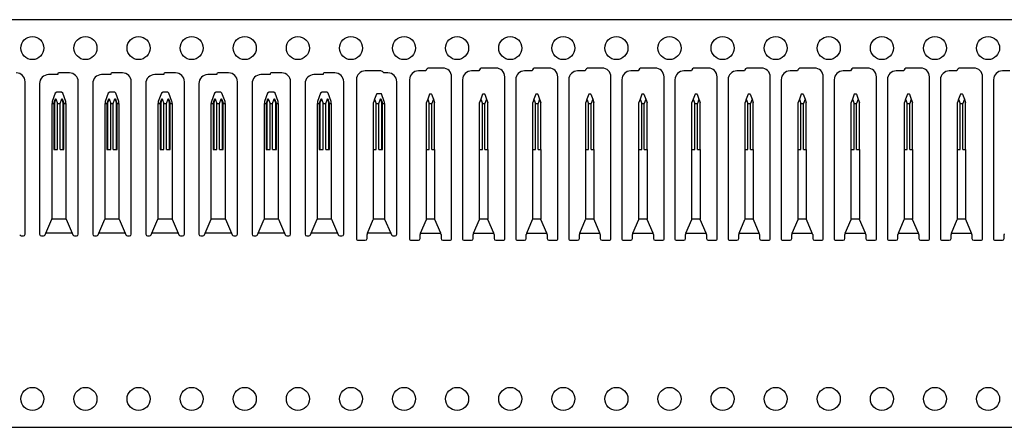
# Model space of a CAD drawing. Header units: inches. Extents: x 1880 to 2363, y -453 to -54.
# Tile 707 of 1056: x 1944.71 to 1947.5, y -67.94 to -66.79. Entities that reach past the tile are written whole.
import ezdxf

# ---------------------------------------------------------------- set-up
doc = ezdxf.new("R2010")
doc.units = ezdxf.units.IN
doc.header["$LTSCALE"] = 0.5
doc.header["$MEASUREMENT"] = 0
doc.linetypes.add('HIDDEN', pattern=[0.225, 0.15, -0.075])
doc.layers.add('APP-M-S', color=30, linetype='Continuous')
doc.layers.add('SID-M-D', color=42, linetype='Continuous')

# ---------------------------------------------------------------- blocks, each defined once
blk = doc.blocks.new('STRIP')
at = {"layer": 'APP-M-S', "linetype": 'Continuous', "lineweight": 25}
for p, q in [((1951.3505, -66.7911), (1936.8505, -66.7911)), ((1945.91, -66.9274), (1945.872, -66.9274)), ((1946.06, -66.9274), (1946.022, -66.9274)), ((1946.21, -66.9274), (1946.172, -66.9274)), ((1946.36, -66.9274), (1946.322, -66.9274)), ((1946.51, -66.9274), (1946.472, -66.9274)), ((1946.66, -66.9274), (1946.622, -66.9274)), ((1946.81, -66.9274), (1946.772, -66.9274)), ((1946.96, -66.9274), (1946.922, -66.9274)), ((1947.11, -66.9274), (1947.072, -66.9274)), ((1947.26, -66.9274), (1947.222, -66.9274)), ((1947.41, -66.9274), (1947.372, -66.9274)), ((1944.822, -66.9461), (1944.796, -66.9461)), ((1944.822, -66.9441), (1944.822, -66.9461)), ((1944.855, -66.9411), (1944.825, -66.9411)), ((1944.972, -66.9461), (1944.946, -66.9461)), ((1944.972, -66.9441), (1944.972, -66.9461)), ((1945.005, -66.9411), (1944.975, -66.9411)), ((1945.122, -66.9461), (1945.096, -66.9461)), ((1945.122, -66.9441), (1945.122, -66.9461)), ((1945.155, -66.9411), (1945.125, -66.9411)), ((1945.272, -66.9461), (1945.246, -66.9461)), ((1945.272, -66.9441), (1945.272, -66.9461)), ((1945.305, -66.9411), (1945.275, -66.9411)), ((1945.422, -66.9461), (1945.396, -66.9461)), ((1945.422, -66.9441), (1945.422, -66.9461)), ((1945.455, -66.9411), (1945.425, -66.9411)), ((1945.572, -66.9461), (1945.546, -66.9461)), ((1945.572, -66.9441), (1945.572, -66.9461)), ((1945.605, -66.9411), (1945.575, -66.9411)), ((1945.7345, -66.9354), (1945.691, -66.9354)), ((1945.755, -66.9411), (1945.7435, -66.9411)), ((1945.8622, -66.9354), (1945.841, -66.9354)), ((1945.935, -67.4103), (1945.935, -66.9524)), ((1946.0122, -66.9354), (1945.991, -66.9354)), ((1946.085, -67.4103), (1946.085, -66.9524)), ((1946.1622, -66.9354), (1946.141, -66.9354)), ((1946.235, -67.4103), (1946.235, -66.9524)), ((1946.3122, -66.9354), (1946.291, -66.9354)), ((1946.385, -67.4103), (1946.385, -66.9524)), ((1946.4622, -66.9354), (1946.441, -66.9354)), ((1946.535, -67.4103), (1946.535, -66.9524)), ((1946.6122, -66.9354), (1946.591, -66.9354)), ((1946.685, -67.4103), (1946.685, -66.9524)), ((1946.7622, -66.9354), (1946.741, -66.9354)), ((1946.835, -67.4103), (1946.835, -66.9524)), ((1946.9122, -66.9354), (1946.891, -66.9354)), ((1946.985, -67.4103), (1946.985, -66.9524)), ((1947.0622, -66.9354), (1947.041, -66.9354)), ((1947.135, -67.4103), (1947.135, -66.9524)), ((1947.2122, -66.9354), (1947.191, -66.9354)), ((1947.285, -67.4103), (1947.285, -66.9524)), ((1947.3622, -66.9354), (1947.341, -66.9354)), ((1947.435, -67.4103), (1947.435, -66.9524)), ((1947.5122, -66.9354), (1947.491, -66.9354)), ((1944.73, -67.3961), (1944.73, -66.9661)), ((1944.771, -66.9711), (1944.771, -67.3961)), ((1944.88, -67.3961), (1944.88, -66.9661)), ((1944.921, -66.9711), (1944.921, -67.3961)), ((1945.03, -67.3961), (1945.03, -66.9661)), ((1945.071, -66.9711), (1945.071, -67.3961)), ((1945.18, -67.3961), (1945.18, -66.9661)), ((1945.221, -66.9711), (1945.221, -67.3961)), ((1945.33, -67.3961), (1945.33, -66.9661)), ((1945.371, -66.9711), (1945.371, -67.3961)), ((1945.48, -67.3961), (1945.48, -66.9661)), ((1945.521, -66.9711), (1945.521, -67.3961)), ((1945.63, -67.3961), (1945.63, -66.9661)), ((1945.666, -66.9604), (1945.666, -67.4103)), ((1945.78, -67.3961), (1945.78, -66.9661)), ((1945.816, -66.9604), (1945.816, -67.4103)), ((1945.966, -66.9604), (1945.966, -67.4103)), ((1946.116, -66.9604), (1946.116, -67.4103)), ((1946.266, -66.9604), (1946.266, -67.4103)), ((1946.416, -66.9604), (1946.416, -67.4103)), ((1946.566, -66.9604), (1946.566, -67.4103)), ((1946.716, -66.9604), (1946.716, -67.4103)), ((1946.866, -66.9604), (1946.866, -67.4103)), ((1947.016, -66.9604), (1947.016, -67.4103)), ((1947.166, -66.9604), (1947.166, -67.4103)), ((1947.316, -66.9604), (1947.316, -67.4103)), ((1947.466, -66.9604), (1947.466, -67.4103)), ((1944.8149, -66.9984), (1944.8063, -67.022)), ((1944.8196, -66.9951), (1944.8149, -66.9984)), ((1944.8323, -66.9951), (1944.8196, -66.9951)), ((1944.8331, -66.9954), (1944.8323, -66.9951)), ((1944.8361, -66.9984), (1944.8331, -66.9954)), ((1944.8447, -67.022), (1944.8361, -66.9984)), ((1944.9649, -66.9984), (1944.9563, -67.022)), ((1944.9696, -66.9951), (1944.9649, -66.9984)), ((1944.9823, -66.9951), (1944.9696, -66.9951)), ((1944.9831, -66.9954), (1944.9823, -66.9951)), ((1944.9861, -66.9984), (1944.9831, -66.9954)), ((1944.9947, -67.022), (1944.9861, -66.9984)), ((1945.1149, -66.9984), (1945.1063, -67.022)), ((1945.1196, -66.9951), (1945.1149, -66.9984)), ((1945.1323, -66.9951), (1945.1196, -66.9951)), ((1945.1331, -66.9954), (1945.1323, -66.9951)), ((1945.1361, -66.9984), (1945.1331, -66.9954)), ((1945.1447, -67.022), (1945.1361, -66.9984)), ((1945.2649, -66.9984), (1945.2563, -67.022)), ((1945.2696, -66.9951), (1945.2649, -66.9984)), ((1945.2823, -66.9951), (1945.2696, -66.9951)), ((1945.2831, -66.9954), (1945.2823, -66.9951)), ((1945.2861, -66.9984), (1945.2831, -66.9954)), ((1945.2947, -67.022), (1945.2861, -66.9984)), ((1945.4149, -66.9984), (1945.4063, -67.022)), ((1945.4196, -66.9951), (1945.4149, -66.9984)), ((1945.4323, -66.9951), (1945.4196, -66.9951)), ((1945.4331, -66.9954), (1945.4323, -66.9951)), ((1945.4361, -66.9984), (1945.4331, -66.9954)), ((1945.4447, -67.022), (1945.4361, -66.9984)), ((1945.5649, -66.9984), (1945.5563, -67.022)), ((1945.5696, -66.9951), (1945.5649, -66.9984)), ((1945.5823, -66.9951), (1945.5696, -66.9951)), ((1945.5831, -66.9954), (1945.5823, -66.9951)), ((1945.5861, -66.9984), (1945.5831, -66.9954)), ((1945.5947, -67.022), (1945.5861, -66.9984)), ((1945.7226, -67.0007), (1945.7174, -67.0148)), ((1945.7226, -67.0007), (1945.7236, -66.9999)), ((1945.7367, -66.9999), (1945.7236, -66.9999)), ((1945.7447, -67.022), (1945.7367, -66.9999)), ((1945.8726, -67.0007), (1945.8674, -67.0148)), ((1945.8726, -67.0007), (1945.8736, -66.9999)), ((1945.8736, -66.9999), (1945.8774, -66.9999)), ((1945.8774, -66.9999), (1945.8784, -67.0007)), ((1945.8784, -67.0007), (1945.8836, -67.0148)), ((1946.0226, -67.0007), (1946.0174, -67.0148)), ((1946.0226, -67.0007), (1946.0236, -66.9999)), ((1946.0236, -66.9999), (1946.0274, -66.9999)), ((1946.0274, -66.9999), (1946.0284, -67.0007)), ((1946.0284, -67.0007), (1946.0336, -67.0148)), ((1946.1726, -67.0007), (1946.1674, -67.0148)), ((1946.1726, -67.0007), (1946.1736, -66.9999)), ((1946.1736, -66.9999), (1946.1774, -66.9999)), ((1946.1774, -66.9999), (1946.1784, -67.0007)), ((1946.1784, -67.0007), (1946.1836, -67.0148)), ((1946.3226, -67.0007), (1946.3174, -67.0148)), ((1946.3226, -67.0007), (1946.3236, -66.9999)), ((1946.3236, -66.9999), (1946.3274, -66.9999)), ((1946.3274, -66.9999), (1946.3284, -67.0007)), ((1946.3284, -67.0007), (1946.3336, -67.0148)), ((1946.4726, -67.0007), (1946.4674, -67.0148)), ((1946.4726, -67.0007), (1946.4736, -66.9999)), ((1946.4736, -66.9999), (1946.4774, -66.9999)), ((1946.4774, -66.9999), (1946.4784, -67.0007)), ((1946.4784, -67.0007), (1946.4836, -67.0148)), ((1946.6226, -67.0007), (1946.6174, -67.0148)), ((1946.6226, -67.0007), (1946.6236, -66.9999)), ((1946.6236, -66.9999), (1946.6274, -66.9999)), ((1946.6274, -66.9999), (1946.6284, -67.0007)), ((1946.6284, -67.0007), (1946.6336, -67.0148)), ((1946.7726, -67.0007), (1946.7674, -67.0148)), ((1946.7726, -67.0007), (1946.7736, -66.9999)), ((1946.7736, -66.9999), (1946.7774, -66.9999)), ((1946.7774, -66.9999), (1946.7784, -67.0007)), ((1946.7784, -67.0007), (1946.7836, -67.0148)), ((1946.9226, -67.0007), (1946.9174, -67.0148)), ((1946.9226, -67.0007), (1946.9236, -66.9999)), ((1946.9236, -66.9999), (1946.9274, -66.9999)), ((1946.9274, -66.9999), (1946.9284, -67.0007)), ((1946.9284, -67.0007), (1946.9336, -67.0148)), ((1947.0726, -67.0007), (1947.0674, -67.0148)), ((1947.0726, -67.0007), (1947.0736, -66.9999)), ((1947.0736, -66.9999), (1947.0774, -66.9999)), ((1947.0774, -66.9999), (1947.0784, -67.0007)), ((1947.0784, -67.0007), (1947.0836, -67.0148)), ((1947.2226, -67.0007), (1947.2174, -67.0148)), ((1947.2226, -67.0007), (1947.2236, -66.9999)), ((1947.2236, -66.9999), (1947.2274, -66.9999)), ((1947.2274, -66.9999), (1947.2284, -67.0007)), ((1947.2284, -67.0007), (1947.2336, -67.0148)), ((1947.3726, -67.0007), (1947.3674, -67.0148)), ((1947.3726, -67.0007), (1947.3736, -66.9999)), ((1947.3736, -66.9999), (1947.3774, -66.9999)), ((1947.3774, -66.9999), (1947.3784, -67.0007)), ((1947.3784, -67.0007), (1947.3836, -67.0148)), ((1944.8063, -67.022), (1944.806, -67.0237)), ((1944.806, -67.0237), (1944.806, -67.027)), ((1944.806, -67.027), (1944.8112, -67.027)), ((1944.806, -67.3516), (1944.806, -67.027)), ((1944.8112, -67.027), (1944.8112, -67.1574)), ((1944.8125, -67.0238), (1944.8161, -67.0139)), ((1944.8125, -67.0238), (1944.8125, -67.1574)), ((1944.814, -67.0242), (1944.8161, -67.0184)), ((1944.814, -67.1574), (1944.814, -67.0242)), ((1944.8161, -67.0139), (1944.8171, -67.0139)), ((1944.8161, -67.0139), (1944.8161, -67.0184)), ((1944.8161, -67.0184), (1944.8171, -67.0157)), ((1944.8171, -67.0139), (1944.8219, -67.027)), ((1944.8171, -67.0139), (1944.8171, -67.0157)), ((1944.8219, -67.1574), (1944.8219, -67.027)), ((1944.8219, -67.027), (1944.8292, -67.027)), ((1944.8292, -67.027), (1944.8339, -67.0139)), ((1944.8292, -67.1574), (1944.8292, -67.027)), ((1944.8339, -67.0139), (1944.8349, -67.0139)), ((1944.8339, -67.0139), (1944.8339, -67.0157)), ((1944.8339, -67.0157), (1944.8349, -67.0184)), ((1944.8349, -67.0139), (1944.8385, -67.0238)), ((1944.8349, -67.0139), (1944.8349, -67.0184)), ((1944.8349, -67.0184), (1944.837, -67.0242)), ((1944.837, -67.0242), (1944.837, -67.1574)), ((1944.8385, -67.0238), (1944.8385, -67.1574)), ((1944.8398, -67.1574), (1944.8398, -67.027)), ((1944.8398, -67.027), (1944.845, -67.027)), ((1944.845, -67.0237), (1944.8447, -67.022)), ((1944.845, -67.027), (1944.845, -67.0237)), ((1944.845, -67.027), (1944.845, -67.3516)), ((1944.9563, -67.022), (1944.956, -67.0237)), ((1944.956, -67.0237), (1944.956, -67.027)), ((1944.956, -67.3516), (1944.956, -67.027)), ((1944.956, -67.027), (1944.9612, -67.027)), ((1944.9612, -67.027), (1944.9612, -67.1574)), ((1944.9625, -67.0238), (1944.9661, -67.0139)), ((1944.9625, -67.0238), (1944.9625, -67.1574)), ((1944.964, -67.0242), (1944.9661, -67.0184)), ((1944.964, -67.1574), (1944.964, -67.0242)), ((1944.9661, -67.0139), (1944.9671, -67.0139)), ((1944.9661, -67.0139), (1944.9661, -67.0184)), ((1944.9661, -67.0184), (1944.9671, -67.0157)), ((1944.9671, -67.0139), (1944.9719, -67.027)), ((1944.9671, -67.0139), (1944.9671, -67.0157)), ((1944.9719, -67.1574), (1944.9719, -67.027)), ((1944.9719, -67.027), (1944.9792, -67.027)), ((1944.9792, -67.027), (1944.9839, -67.0139)), ((1944.9792, -67.1574), (1944.9792, -67.027)), ((1944.9839, -67.0139), (1944.9839, -67.0157)), ((1944.9839, -67.0139), (1944.9849, -67.0139)), ((1944.9839, -67.0157), (1944.9849, -67.0184)), ((1944.9849, -67.0139), (1944.9885, -67.0238)), ((1944.9849, -67.0139), (1944.9849, -67.0184)), ((1944.9849, -67.0184), (1944.987, -67.0242)), ((1944.987, -67.0242), (1944.987, -67.1574)), ((1944.9885, -67.0238), (1944.9885, -67.1574)), ((1944.9898, -67.1574), (1944.9898, -67.027)), ((1944.9898, -67.027), (1944.995, -67.027)), ((1944.995, -67.0237), (1944.9947, -67.022)), ((1944.995, -67.027), (1944.995, -67.0237)), ((1944.995, -67.027), (1944.995, -67.3516)), ((1945.1063, -67.022), (1945.106, -67.0237)), ((1945.106, -67.0237), (1945.106, -67.027)), ((1945.106, -67.027), (1945.1112, -67.027)), ((1945.106, -67.3516), (1945.106, -67.027)), ((1945.1112, -67.027), (1945.1112, -67.1574)), ((1945.1125, -67.0238), (1945.1161, -67.0139)), ((1945.1125, -67.0238), (1945.1125, -67.1574)), ((1945.114, -67.0242), (1945.1161, -67.0184)), ((1945.114, -67.1574), (1945.114, -67.0242)), ((1945.1161, -67.0139), (1945.1171, -67.0139)), ((1945.1161, -67.0139), (1945.1161, -67.0184)), ((1945.1161, -67.0184), (1945.1171, -67.0157)), ((1945.1171, -67.0139), (1945.1219, -67.027)), ((1945.1171, -67.0139), (1945.1171, -67.0157)), ((1945.1219, -67.1574), (1945.1219, -67.027)), ((1945.1219, -67.027), (1945.1292, -67.027)), ((1945.1292, -67.027), (1945.1339, -67.0139)), ((1945.1292, -67.1574), (1945.1292, -67.027)), ((1945.1339, -67.0139), (1945.1349, -67.0139)), ((1945.1339, -67.0139), (1945.1339, -67.0157)), ((1945.1339, -67.0157), (1945.1349, -67.0184)), ((1945.1349, -67.0139), (1945.1385, -67.0238)), ((1945.1349, -67.0139), (1945.1349, -67.0184)), ((1945.1349, -67.0184), (1945.137, -67.0242)), ((1945.137, -67.0242), (1945.137, -67.1574)), ((1945.1385, -67.0238), (1945.1385, -67.1574)), ((1945.1398, -67.1574), (1945.1398, -67.027)), ((1945.1398, -67.027), (1945.145, -67.027)), ((1945.145, -67.0237), (1945.1447, -67.022)), ((1945.145, -67.027), (1945.145, -67.0237)), ((1945.145, -67.027), (1945.145, -67.3516)), ((1945.2563, -67.022), (1945.256, -67.0237)), ((1945.256, -67.0237), (1945.256, -67.027)), ((1945.256, -67.027), (1945.2612, -67.027)), ((1945.256, -67.3516), (1945.256, -67.027)), ((1945.2612, -67.027), (1945.2612, -67.1574)), ((1945.2625, -67.0238), (1945.2661, -67.0139)), ((1945.2625, -67.0238), (1945.2625, -67.1574)), ((1945.264, -67.0242), (1945.2661, -67.0184)), ((1945.264, -67.1574), (1945.264, -67.0242)), ((1945.2661, -67.0139), (1945.2671, -67.0139)), ((1945.2661, -67.0139), (1945.2661, -67.0184)), ((1945.2661, -67.0184), (1945.2671, -67.0157)), ((1945.2671, -67.0139), (1945.2719, -67.027)), ((1945.2671, -67.0139), (1945.2671, -67.0157)), ((1945.2719, -67.1574), (1945.2719, -67.027)), ((1945.2719, -67.027), (1945.2792, -67.027)), ((1945.2792, -67.027), (1945.2839, -67.0139)), ((1945.2792, -67.1574), (1945.2792, -67.027)), ((1945.2839, -67.0139), (1945.2839, -67.0157)), ((1945.2839, -67.0139), (1945.2849, -67.0139)), ((1945.2839, -67.0157), (1945.2849, -67.0184)), ((1945.2849, -67.0139), (1945.2885, -67.0238)), ((1945.2849, -67.0139), (1945.2849, -67.0184)), ((1945.2849, -67.0184), (1945.287, -67.0242)), ((1945.287, -67.0242), (1945.287, -67.1574)), ((1945.2885, -67.0238), (1945.2885, -67.1574)), ((1945.2898, -67.1574), (1945.2898, -67.027)), ((1945.2898, -67.027), (1945.295, -67.027)), ((1945.295, -67.0237), (1945.2947, -67.022)), ((1945.295, -67.027), (1945.295, -67.0237)), ((1945.295, -67.027), (1945.295, -67.3516)), ((1945.4063, -67.022), (1945.406, -67.0237)), ((1945.406, -67.0237), (1945.406, -67.027)), ((1945.406, -67.3516), (1945.406, -67.027)), ((1945.406, -67.027), (1945.4112, -67.027)), ((1945.4112, -67.027), (1945.4112, -67.1574)), ((1945.4125, -67.0238), (1945.4161, -67.0139)), ((1945.4125, -67.0238), (1945.4125, -67.1574)), ((1945.414, -67.0242), (1945.4161, -67.0184)), ((1945.414, -67.1574), (1945.414, -67.0242)), ((1945.4161, -67.0139), (1945.4171, -67.0139)), ((1945.4161, -67.0139), (1945.4161, -67.0184)), ((1945.4161, -67.0184), (1945.4171, -67.0157)), ((1945.4171, -67.0139), (1945.4219, -67.027)), ((1945.4171, -67.0139), (1945.4171, -67.0157)), ((1945.4219, -67.1574), (1945.4219, -67.027)), ((1945.4219, -67.027), (1945.4292, -67.027)), ((1945.4292, -67.027), (1945.4339, -67.0139)), ((1945.4292, -67.1574), (1945.4292, -67.027)), ((1945.4339, -67.0139), (1945.4349, -67.0139)), ((1945.4339, -67.0139), (1945.4339, -67.0157)), ((1945.4339, -67.0157), (1945.4349, -67.0184)), ((1945.4349, -67.0139), (1945.4385, -67.0238)), ((1945.4349, -67.0139), (1945.4349, -67.0184)), ((1945.4349, -67.0184), (1945.437, -67.0242)), ((1945.437, -67.0242), (1945.437, -67.1574)), ((1945.4385, -67.0238), (1945.4385, -67.1574)), ((1945.4398, -67.1574), (1945.4398, -67.027)), ((1945.4398, -67.027), (1945.445, -67.027)), ((1945.445, -67.0237), (1945.4447, -67.022)), ((1945.445, -67.027), (1945.445, -67.0237)), ((1945.445, -67.027), (1945.445, -67.3516)), ((1945.5563, -67.022), (1945.556, -67.0237)), ((1945.556, -67.0237), (1945.556, -67.027)), ((1945.556, -67.3516), (1945.556, -67.027)), ((1945.556, -67.027), (1945.5612, -67.027)), ((1945.5612, -67.027), (1945.5612, -67.1574)), ((1945.5625, -67.0238), (1945.5661, -67.0139)), ((1945.5625, -67.0238), (1945.5625, -67.1574)), ((1945.564, -67.0242), (1945.5661, -67.0184)), ((1945.564, -67.1574), (1945.564, -67.0242)), ((1945.5661, -67.0139), (1945.5671, -67.0139)), ((1945.5661, -67.0139), (1945.5661, -67.0184)), ((1945.5661, -67.0184), (1945.5671, -67.0157)), ((1945.5671, -67.0139), (1945.5719, -67.027)), ((1945.5671, -67.0139), (1945.5671, -67.0157)), ((1945.5719, -67.1574), (1945.5719, -67.027)), ((1945.5719, -67.027), (1945.5792, -67.027)), ((1945.5792, -67.027), (1945.5839, -67.0139)), ((1945.5792, -67.1574), (1945.5792, -67.027)), ((1945.5839, -67.0139), (1945.5839, -67.0157)), ((1945.5839, -67.0139), (1945.5849, -67.0139)), ((1945.5839, -67.0157), (1945.5849, -67.0184)), ((1945.5849, -67.0139), (1945.5885, -67.0238)), ((1945.5849, -67.0139), (1945.5849, -67.0184)), ((1945.5849, -67.0184), (1945.587, -67.0242)), ((1945.587, -67.0242), (1945.587, -67.1574)), ((1945.5885, -67.0238), (1945.5885, -67.1574)), ((1945.5898, -67.1574), (1945.5898, -67.027)), ((1945.5898, -67.027), (1945.595, -67.027)), ((1945.595, -67.0237), (1945.5947, -67.022)), ((1945.595, -67.027), (1945.595, -67.0237)), ((1945.595, -67.027), (1945.595, -67.3516)), ((1945.7174, -67.0148), (1945.714, -67.0242)), ((1945.714, -67.1574), (1945.714, -67.0242)), ((1945.7174, -67.0148), (1945.7219, -67.027)), ((1945.7219, -67.1574), (1945.7219, -67.027)), ((1945.7219, -67.027), (1945.7292, -67.027)), ((1945.7292, -67.027), (1945.7339, -67.0139)), ((1945.7292, -67.1574), (1945.7292, -67.027)), ((1945.7339, -67.0139), (1945.7339, -67.0157)), ((1945.7339, -67.0139), (1945.7349, -67.0139)), ((1945.7339, -67.0157), (1945.7349, -67.0184)), ((1945.7349, -67.0139), (1945.7385, -67.0238)), ((1945.7349, -67.0139), (1945.7349, -67.0184)), ((1945.7349, -67.0184), (1945.737, -67.0242)), ((1945.737, -67.0242), (1945.737, -67.1574)), ((1945.7385, -67.0238), (1945.7385, -67.1574)), ((1945.7398, -67.1574), (1945.7398, -67.027)), ((1945.7398, -67.027), (1945.745, -67.027)), ((1945.745, -67.0237), (1945.7447, -67.022)), ((1945.745, -67.027), (1945.745, -67.0237)), ((1945.745, -67.027), (1945.745, -67.3516)), ((1945.8674, -67.0148), (1945.864, -67.0242)), ((1945.864, -67.1574), (1945.864, -67.0242)), ((1945.8674, -67.0148), (1945.8719, -67.027)), ((1945.8719, -67.1574), (1945.8719, -67.027)), ((1945.8719, -67.027), (1945.8792, -67.027)), ((1945.8836, -67.0148), (1945.8792, -67.027)), ((1945.8792, -67.1574), (1945.8792, -67.027)), ((1945.8836, -67.0148), (1945.887, -67.0242)), ((1945.887, -67.1574), (1945.887, -67.0242)), ((1946.0174, -67.0148), (1946.014, -67.0242)), ((1946.014, -67.1574), (1946.014, -67.0242)), ((1946.0174, -67.0148), (1946.0219, -67.027)), ((1946.0219, -67.027), (1946.0292, -67.027)), ((1946.0219, -67.1574), (1946.0219, -67.027)), ((1946.0336, -67.0148), (1946.0292, -67.027)), ((1946.0292, -67.1574), (1946.0292, -67.027)), ((1946.0336, -67.0148), (1946.037, -67.0242)), ((1946.037, -67.1574), (1946.037, -67.0242)), ((1946.1674, -67.0148), (1946.164, -67.0242)), ((1946.164, -67.1574), (1946.164, -67.0242)), ((1946.1674, -67.0148), (1946.1719, -67.027)), ((1946.1719, -67.1574), (1946.1719, -67.027)), ((1946.1719, -67.027), (1946.1792, -67.027)), ((1946.1836, -67.0148), (1946.1792, -67.027)), ((1946.1792, -67.1574), (1946.1792, -67.027)), ((1946.1836, -67.0148), (1946.187, -67.0242)), ((1946.187, -67.1574), (1946.187, -67.0242)), ((1946.3174, -67.0148), (1946.314, -67.0242)), ((1946.314, -67.1574), (1946.314, -67.0242)), ((1946.3174, -67.0148), (1946.3219, -67.027)), ((1946.3219, -67.1574), (1946.3219, -67.027)), ((1946.3219, -67.027), (1946.3292, -67.027)), ((1946.3336, -67.0148), (1946.3292, -67.027)), ((1946.3292, -67.1574), (1946.3292, -67.027)), ((1946.3336, -67.0148), (1946.337, -67.0242)), ((1946.337, -67.1574), (1946.337, -67.0242)), ((1946.4674, -67.0148), (1946.464, -67.0242)), ((1946.464, -67.1574), (1946.464, -67.0242)), ((1946.4674, -67.0148), (1946.4719, -67.027)), ((1946.4719, -67.027), (1946.4792, -67.027)), ((1946.4719, -67.1574), (1946.4719, -67.027)), ((1946.4836, -67.0148), (1946.4792, -67.027)), ((1946.4792, -67.1574), (1946.4792, -67.027)), ((1946.4836, -67.0148), (1946.487, -67.0242)), ((1946.487, -67.1574), (1946.487, -67.0242)), ((1946.6174, -67.0148), (1946.614, -67.0242)), ((1946.614, -67.1574), (1946.614, -67.0242)), ((1946.6174, -67.0148), (1946.6219, -67.027)), ((1946.6219, -67.1574), (1946.6219, -67.027)), ((1946.6219, -67.027), (1946.6292, -67.027)), ((1946.6336, -67.0148), (1946.6292, -67.027)), ((1946.6292, -67.1574), (1946.6292, -67.027)), ((1946.6336, -67.0148), (1946.637, -67.0242)), ((1946.637, -67.1574), (1946.637, -67.0242)), ((1946.7674, -67.0148), (1946.764, -67.0242)), ((1946.764, -67.1574), (1946.764, -67.0242)), ((1946.7674, -67.0148), (1946.7719, -67.027)), ((1946.7719, -67.1574), (1946.7719, -67.027)), ((1946.7719, -67.027), (1946.7792, -67.027)), ((1946.7836, -67.0148), (1946.7792, -67.027)), ((1946.7792, -67.1574), (1946.7792, -67.027)), ((1946.7836, -67.0148), (1946.787, -67.0242)), ((1946.787, -67.1574), (1946.787, -67.0242)), ((1946.9174, -67.0148), (1946.914, -67.0242)), ((1946.914, -67.1574), (1946.914, -67.0242)), ((1946.9174, -67.0148), (1946.9219, -67.027)), ((1946.9219, -67.1574), (1946.9219, -67.027)), ((1946.9219, -67.027), (1946.9292, -67.027)), ((1946.9336, -67.0148), (1946.9292, -67.027)), ((1946.9292, -67.1574), (1946.9292, -67.027)), ((1946.9336, -67.0148), (1946.937, -67.0242)), ((1946.937, -67.1574), (1946.937, -67.0242)), ((1947.0674, -67.0148), (1947.064, -67.0242)), ((1947.064, -67.1574), (1947.064, -67.0242)), ((1947.0674, -67.0148), (1947.0719, -67.027)), ((1947.0719, -67.027), (1947.0792, -67.027)), ((1947.0719, -67.1574), (1947.0719, -67.027)), ((1947.0836, -67.0148), (1947.0792, -67.027)), ((1947.0792, -67.1574), (1947.0792, -67.027)), ((1947.0836, -67.0148), (1947.087, -67.0242)), ((1947.087, -67.1574), (1947.087, -67.0242)), ((1947.2174, -67.0148), (1947.214, -67.0242)), ((1947.214, -67.1574), (1947.214, -67.0242)), ((1947.2174, -67.0148), (1947.2219, -67.027)), ((1947.2219, -67.1574), (1947.2219, -67.027)), ((1947.2219, -67.027), (1947.2292, -67.027)), ((1947.2336, -67.0148), (1947.2292, -67.027)), ((1947.2292, -67.1574), (1947.2292, -67.027)), ((1947.2336, -67.0148), (1947.237, -67.0242)), ((1947.237, -67.1574), (1947.237, -67.0242)), ((1947.3674, -67.0148), (1947.364, -67.0242)), ((1947.364, -67.1574), (1947.364, -67.0242)), ((1947.3674, -67.0148), (1947.3719, -67.027)), ((1947.3719, -67.027), (1947.3792, -67.027)), ((1947.3719, -67.1574), (1947.3719, -67.027)), ((1947.3836, -67.0148), (1947.3792, -67.027)), ((1947.3792, -67.1574), (1947.3792, -67.027)), ((1947.3836, -67.0148), (1947.387, -67.0242)), ((1947.387, -67.1574), (1947.387, -67.0242)), ((1944.8112, -67.1574), (1944.8219, -67.1574)), ((1944.8292, -67.1574), (1944.8398, -67.1574)), ((1944.9612, -67.1574), (1944.9719, -67.1574)), ((1944.9792, -67.1574), (1944.9898, -67.1574)), ((1945.1112, -67.1574), (1945.1219, -67.1574)), ((1945.1292, -67.1574), (1945.1398, -67.1574)), ((1945.2612, -67.1574), (1945.2719, -67.1574)), ((1945.2792, -67.1574), (1945.2898, -67.1574)), ((1945.4112, -67.1574), (1945.4219, -67.1574)), ((1945.4292, -67.1574), (1945.4398, -67.1574)), ((1945.5612, -67.1574), (1945.5719, -67.1574)), ((1945.5792, -67.1574), (1945.5898, -67.1574)), ((1945.714, -67.3532), (1945.714, -67.1574)), ((1945.714, -67.1574), (1945.7219, -67.1574)), ((1945.7292, -67.1574), (1945.7398, -67.1574)), ((1945.864, -67.3532), (1945.864, -67.1574)), ((1945.864, -67.1574), (1945.8719, -67.1574)), ((1945.8792, -67.1574), (1945.887, -67.1574)), ((1945.887, -67.1574), (1945.887, -67.3532)), ((1946.014, -67.3532), (1946.014, -67.1574)), ((1946.014, -67.1574), (1946.0219, -67.1574)), ((1946.0292, -67.1574), (1946.037, -67.1574)), ((1946.037, -67.1574), (1946.037, -67.3532)), ((1946.164, -67.3532), (1946.164, -67.1574)), ((1946.164, -67.1574), (1946.1719, -67.1574)), ((1946.1792, -67.1574), (1946.187, -67.1574)), ((1946.187, -67.1574), (1946.187, -67.3532)), ((1946.314, -67.1574), (1946.3219, -67.1574)), ((1946.314, -67.3532), (1946.314, -67.1574)), ((1946.3292, -67.1574), (1946.337, -67.1574)), ((1946.337, -67.1574), (1946.337, -67.3532)), ((1946.464, -67.3532), (1946.464, -67.1574)), ((1946.464, -67.1574), (1946.4719, -67.1574)), ((1946.4792, -67.1574), (1946.487, -67.1574)), ((1946.487, -67.1574), (1946.487, -67.3532)), ((1946.614, -67.1574), (1946.6219, -67.1574)), ((1946.614, -67.3532), (1946.614, -67.1574)), ((1946.6292, -67.1574), (1946.637, -67.1574)), ((1946.637, -67.1574), (1946.637, -67.3532)), ((1946.764, -67.3532), (1946.764, -67.1574)), ((1946.764, -67.1574), (1946.7719, -67.1574)), ((1946.7792, -67.1574), (1946.787, -67.1574)), ((1946.787, -67.1574), (1946.787, -67.3532)), ((1946.914, -67.3532), (1946.914, -67.1574)), ((1946.914, -67.1574), (1946.9219, -67.1574)), ((1946.9292, -67.1574), (1946.937, -67.1574)), ((1946.937, -67.1574), (1946.937, -67.3532)), ((1947.064, -67.3532), (1947.064, -67.1574)), ((1947.064, -67.1574), (1947.0719, -67.1574)), ((1947.0792, -67.1574), (1947.087, -67.1574)), ((1947.087, -67.1574), (1947.087, -67.3532)), ((1947.214, -67.3532), (1947.214, -67.1574)), ((1947.214, -67.1574), (1947.2219, -67.1574)), ((1947.2292, -67.1574), (1947.237, -67.1574)), ((1947.237, -67.1574), (1947.237, -67.3532)), ((1947.364, -67.1574), (1947.3719, -67.1574)), ((1947.364, -67.3532), (1947.364, -67.1574)), ((1947.3792, -67.1574), (1947.387, -67.1574)), ((1947.387, -67.1574), (1947.387, -67.3532)), ((1944.7883, -67.3936), (1944.8053, -67.3543)), ((1944.8053, -67.3543), (1944.8056, -67.3535)), ((1944.8457, -67.3543), (1944.8053, -67.3543)), ((1944.8454, -67.3535), (1944.8457, -67.3543)), ((1944.8457, -67.3543), (1944.8628, -67.3936)), ((1944.9383, -67.3936), (1944.9553, -67.3543)), ((1944.9553, -67.3543), (1944.9556, -67.3535)), ((1944.9957, -67.3543), (1944.9553, -67.3543)), ((1944.9954, -67.3535), (1944.9957, -67.3543)), ((1944.9957, -67.3543), (1945.0128, -67.3936)), ((1945.0883, -67.3936), (1945.1053, -67.3543)), ((1945.1053, -67.3543), (1945.1056, -67.3535)), ((1945.1457, -67.3543), (1945.1053, -67.3543)), ((1945.1454, -67.3535), (1945.1457, -67.3543)), ((1945.1457, -67.3543), (1945.1628, -67.3936)), ((1945.2383, -67.3936), (1945.2553, -67.3543)), ((1945.2553, -67.3543), (1945.2556, -67.3535)), ((1945.2957, -67.3543), (1945.2553, -67.3543)), ((1945.2954, -67.3535), (1945.2957, -67.3543)), ((1945.2957, -67.3543), (1945.3128, -67.3936)), ((1945.3883, -67.3936), (1945.4053, -67.3543)), ((1945.4053, -67.3543), (1945.4056, -67.3535)), ((1945.4457, -67.3543), (1945.4053, -67.3543)), ((1945.4454, -67.3535), (1945.4457, -67.3543)), ((1945.4457, -67.3543), (1945.4628, -67.3936)), ((1945.5383, -67.3936), (1945.5553, -67.3543)), ((1945.5553, -67.3543), (1945.5556, -67.3535)), ((1945.5957, -67.3543), (1945.5553, -67.3543)), ((1945.5954, -67.3535), (1945.5957, -67.3543)), ((1945.5957, -67.3543), (1945.6128, -67.3936)), ((1945.697, -67.3936), (1945.7136, -67.3552)), ((1945.7139, -67.3543), (1945.7136, -67.3552)), ((1945.7457, -67.3543), (1945.7139, -67.3543)), ((1945.7454, -67.3535), (1945.7457, -67.3543)), ((1945.7457, -67.3543), (1945.7628, -67.3936)), ((1945.847, -67.3936), (1945.8636, -67.3552)), ((1945.8639, -67.3543), (1945.8636, -67.3552)), ((1945.8871, -67.3543), (1945.8639, -67.3543)), ((1945.8874, -67.3552), (1945.8871, -67.3543)), ((1945.904, -67.3936), (1945.8874, -67.3552)), ((1945.997, -67.3936), (1946.0136, -67.3552)), ((1946.0139, -67.3543), (1946.0136, -67.3552)), ((1946.0371, -67.3543), (1946.0139, -67.3543)), ((1946.0374, -67.3552), (1946.0371, -67.3543)), ((1946.054, -67.3936), (1946.0374, -67.3552)), ((1946.147, -67.3936), (1946.1636, -67.3552)), ((1946.1639, -67.3543), (1946.1636, -67.3552)), ((1946.1871, -67.3543), (1946.1639, -67.3543)), ((1946.1874, -67.3552), (1946.1871, -67.3543)), ((1946.204, -67.3936), (1946.1874, -67.3552)), ((1946.297, -67.3936), (1946.3136, -67.3552)), ((1946.3139, -67.3543), (1946.3136, -67.3552)), ((1946.3371, -67.3543), (1946.3139, -67.3543)), ((1946.3374, -67.3552), (1946.3371, -67.3543)), ((1946.354, -67.3936), (1946.3374, -67.3552)), ((1946.447, -67.3936), (1946.4636, -67.3552)), ((1946.4639, -67.3543), (1946.4636, -67.3552)), ((1946.4871, -67.3543), (1946.4639, -67.3543)), ((1946.4874, -67.3552), (1946.4871, -67.3543)), ((1946.504, -67.3936), (1946.4874, -67.3552)), ((1946.597, -67.3936), (1946.6136, -67.3552)), ((1946.6139, -67.3543), (1946.6136, -67.3552)), ((1946.6371, -67.3543), (1946.6139, -67.3543)), ((1946.6374, -67.3552), (1946.6371, -67.3543)), ((1946.654, -67.3936), (1946.6374, -67.3552)), ((1946.747, -67.3936), (1946.7636, -67.3552)), ((1946.7639, -67.3543), (1946.7636, -67.3552)), ((1946.7871, -67.3543), (1946.7639, -67.3543)), ((1946.7874, -67.3552), (1946.7871, -67.3543)), ((1946.804, -67.3936), (1946.7874, -67.3552)), ((1946.897, -67.3936), (1946.9136, -67.3552)), ((1946.9139, -67.3543), (1946.9136, -67.3552)), ((1946.9371, -67.3543), (1946.9139, -67.3543)), ((1946.9374, -67.3552), (1946.9371, -67.3543)), ((1946.954, -67.3936), (1946.9374, -67.3552)), ((1947.047, -67.3936), (1947.0636, -67.3552)), ((1947.0639, -67.3543), (1947.0636, -67.3552)), ((1947.0871, -67.3543), (1947.0639, -67.3543)), ((1947.0874, -67.3552), (1947.0871, -67.3543)), ((1947.104, -67.3936), (1947.0874, -67.3552)), ((1947.197, -67.3936), (1947.2136, -67.3552)), ((1947.2139, -67.3543), (1947.2136, -67.3552)), ((1947.2371, -67.3543), (1947.2139, -67.3543)), ((1947.2374, -67.3552), (1947.2371, -67.3543)), ((1947.254, -67.3936), (1947.2374, -67.3552)), ((1947.347, -67.3936), (1947.3636, -67.3552)), ((1947.3639, -67.3543), (1947.3636, -67.3552)), ((1947.3871, -67.3543), (1947.3639, -67.3543)), ((1947.3874, -67.3552), (1947.3871, -67.3543)), ((1947.404, -67.3936), (1947.3874, -67.3552)), ((1944.7193, -67.4011), (1944.725, -67.4011)), ((1944.776, -67.4011), (1944.7818, -67.4011)), ((1944.7864, -67.3981), (1944.7883, -67.3936)), ((1944.8628, -67.3936), (1944.7883, -67.3936)), ((1944.8628, -67.3936), (1944.8647, -67.3981)), ((1944.8693, -67.4011), (1944.875, -67.4011)), ((1944.926, -67.4011), (1944.9318, -67.4011)), ((1944.9364, -67.3981), (1944.9383, -67.3936)), ((1945.0128, -67.3936), (1944.9383, -67.3936)), ((1945.0128, -67.3936), (1945.0147, -67.3981)), ((1945.0193, -67.4011), (1945.025, -67.4011)), ((1945.076, -67.4011), (1945.0818, -67.4011)), ((1945.0864, -67.3981), (1945.0883, -67.3936)), ((1945.1628, -67.3936), (1945.0883, -67.3936)), ((1945.1628, -67.3936), (1945.1647, -67.3981)), ((1945.1693, -67.4011), (1945.175, -67.4011)), ((1945.226, -67.4011), (1945.2318, -67.4011)), ((1945.2364, -67.3981), (1945.2383, -67.3936)), ((1945.3128, -67.3936), (1945.2383, -67.3936)), ((1945.3128, -67.3936), (1945.3147, -67.3981)), ((1945.3193, -67.4011), (1945.325, -67.4011)), ((1945.376, -67.4011), (1945.3818, -67.4011)), ((1945.3864, -67.3981), (1945.3883, -67.3936)), ((1945.4628, -67.3936), (1945.3883, -67.3936)), ((1945.4628, -67.3936), (1945.4647, -67.3981)), ((1945.4693, -67.4011), (1945.475, -67.4011)), ((1945.526, -67.4011), (1945.5318, -67.4011)), ((1945.5364, -67.3981), (1945.5383, -67.3936)), ((1945.6128, -67.3936), (1945.5383, -67.3936)), ((1945.6128, -67.3936), (1945.6147, -67.3981)), ((1945.6193, -67.4011), (1945.625, -67.4011)), ((1945.696, -67.4083), (1945.696, -67.397)), ((1945.697, -67.3936), (1945.6964, -67.395)), ((1945.7628, -67.3936), (1945.697, -67.3936)), ((1945.7628, -67.3936), (1945.7647, -67.3981)), ((1945.7693, -67.4011), (1945.775, -67.4011)), ((1945.846, -67.4083), (1945.846, -67.397)), ((1945.847, -67.3936), (1945.8464, -67.395)), ((1945.847, -67.3936), (1945.904, -67.3936)), ((1945.9046, -67.395), (1945.904, -67.3936)), ((1945.905, -67.397), (1945.905, -67.4083)), ((1945.996, -67.4083), (1945.996, -67.397)), ((1945.997, -67.3936), (1945.9964, -67.395)), ((1945.997, -67.3936), (1946.054, -67.3936)), ((1946.0546, -67.395), (1946.054, -67.3936)), ((1946.055, -67.397), (1946.055, -67.4083)), ((1946.146, -67.4083), (1946.146, -67.397)), ((1946.147, -67.3936), (1946.1464, -67.395)), ((1946.147, -67.3936), (1946.204, -67.3936)), ((1946.2046, -67.395), (1946.204, -67.3936)), ((1946.205, -67.397), (1946.205, -67.4083)), ((1946.296, -67.4083), (1946.296, -67.397)), ((1946.297, -67.3936), (1946.2964, -67.395)), ((1946.297, -67.3936), (1946.354, -67.3936)), ((1946.3546, -67.395), (1946.354, -67.3936)), ((1946.355, -67.397), (1946.355, -67.4083)), ((1946.446, -67.4083), (1946.446, -67.397)), ((1946.447, -67.3936), (1946.4464, -67.395)), ((1946.447, -67.3936), (1946.504, -67.3936)), ((1946.5046, -67.395), (1946.504, -67.3936)), ((1946.505, -67.397), (1946.505, -67.4083)), ((1946.596, -67.4083), (1946.596, -67.397)), ((1946.597, -67.3936), (1946.5964, -67.395)), ((1946.597, -67.3936), (1946.654, -67.3936)), ((1946.6546, -67.395), (1946.654, -67.3936)), ((1946.655, -67.397), (1946.655, -67.4083)), ((1946.746, -67.4083), (1946.746, -67.397)), ((1946.747, -67.3936), (1946.7464, -67.395)), ((1946.747, -67.3936), (1946.804, -67.3936)), ((1946.8046, -67.395), (1946.804, -67.3936)), ((1946.805, -67.397), (1946.805, -67.4083)), ((1946.896, -67.4083), (1946.896, -67.397)), ((1946.897, -67.3936), (1946.8964, -67.395)), ((1946.897, -67.3936), (1946.954, -67.3936)), ((1946.9546, -67.395), (1946.954, -67.3936)), ((1946.955, -67.397), (1946.955, -67.4083)), ((1947.046, -67.4083), (1947.046, -67.397)), ((1947.047, -67.3936), (1947.0464, -67.395)), ((1947.047, -67.3936), (1947.104, -67.3936)), ((1947.1046, -67.395), (1947.104, -67.3936)), ((1947.105, -67.397), (1947.105, -67.4083)), ((1947.196, -67.4083), (1947.196, -67.397)), ((1947.197, -67.3936), (1947.1964, -67.395)), ((1947.197, -67.3936), (1947.254, -67.3936)), ((1947.2546, -67.395), (1947.254, -67.3936)), ((1947.255, -67.397), (1947.255, -67.4083)), ((1947.346, -67.4083), (1947.346, -67.397)), ((1947.347, -67.3936), (1947.3464, -67.395)), ((1947.347, -67.3936), (1947.404, -67.3936)), ((1947.4046, -67.395), (1947.404, -67.3936)), ((1947.405, -67.397), (1947.405, -67.4083)), ((1947.496, -67.4083), (1947.496, -67.397)), ((1945.669, -67.4133), (1945.691, -67.4133)), ((1945.819, -67.4133), (1945.841, -67.4133)), ((1945.91, -67.4133), (1945.932, -67.4133)), ((1945.969, -67.4133), (1945.991, -67.4133)), ((1946.06, -67.4133), (1946.082, -67.4133)), ((1946.119, -67.4133), (1946.141, -67.4133)), ((1946.21, -67.4133), (1946.232, -67.4133)), ((1946.269, -67.4133), (1946.291, -67.4133)), ((1946.36, -67.4133), (1946.382, -67.4133)), ((1946.419, -67.4133), (1946.441, -67.4133)), ((1946.51, -67.4133), (1946.532, -67.4133)), ((1946.569, -67.4133), (1946.591, -67.4133)), ((1946.66, -67.4133), (1946.682, -67.4133)), ((1946.719, -67.4133), (1946.741, -67.4133)), ((1946.81, -67.4133), (1946.832, -67.4133)), ((1946.869, -67.4133), (1946.891, -67.4133)), ((1946.96, -67.4133), (1946.982, -67.4133)), ((1947.019, -67.4133), (1947.041, -67.4133)), ((1947.11, -67.4133), (1947.132, -67.4133)), ((1947.169, -67.4133), (1947.191, -67.4133)), ((1947.26, -67.4133), (1947.282, -67.4133)), ((1947.319, -67.4133), (1947.341, -67.4133)), ((1947.41, -67.4133), (1947.432, -67.4133)), ((1947.469, -67.4133), (1947.491, -67.4133)), ((1936.8505, -67.9411), (1951.3505, -67.9411))]:
    blk.add_line(p, q, dxfattribs=at)
at = {"layer": 'APP-M-S', "linetype": 'HIDDEN', "lineweight": 18}
for p, q in [((1944.8114, -67.027), (1944.8112, -67.027)), ((1944.8114, -67.027), (1944.8125, -67.0238)), ((1944.8114, -67.027), (1944.8114, -67.1574)), ((1944.8385, -67.0238), (1944.8397, -67.027)), ((1944.8397, -67.1574), (1944.8397, -67.027)), ((1944.8398, -67.027), (1944.8397, -67.027)), ((1944.9614, -67.027), (1944.9612, -67.027)), ((1944.9614, -67.027), (1944.9625, -67.0238)), ((1944.9614, -67.027), (1944.9614, -67.1574)), ((1944.9885, -67.0238), (1944.9897, -67.027)), ((1944.9897, -67.1574), (1944.9897, -67.027)), ((1944.9898, -67.027), (1944.9897, -67.027)), ((1945.1114, -67.027), (1945.1112, -67.027)), ((1945.1114, -67.027), (1945.1125, -67.0238)), ((1945.1114, -67.027), (1945.1114, -67.1574)), ((1945.1385, -67.0238), (1945.1397, -67.027)), ((1945.1397, -67.1574), (1945.1397, -67.027)), ((1945.1398, -67.027), (1945.1397, -67.027)), ((1945.2614, -67.027), (1945.2612, -67.027)), ((1945.2614, -67.027), (1945.2625, -67.0238)), ((1945.2614, -67.027), (1945.2614, -67.1574)), ((1945.2885, -67.0238), (1945.2897, -67.027)), ((1945.2897, -67.1574), (1945.2897, -67.027)), ((1945.2898, -67.027), (1945.2897, -67.027)), ((1945.4114, -67.027), (1945.4112, -67.027)), ((1945.4114, -67.027), (1945.4125, -67.0238)), ((1945.4114, -67.027), (1945.4114, -67.1574)), ((1945.4385, -67.0238), (1945.4397, -67.027)), ((1945.4397, -67.1574), (1945.4397, -67.027)), ((1945.4398, -67.027), (1945.4397, -67.027)), ((1945.5614, -67.027), (1945.5612, -67.027)), ((1945.5614, -67.027), (1945.5625, -67.0238)), ((1945.5614, -67.027), (1945.5614, -67.1574)), ((1945.5885, -67.0238), (1945.5897, -67.027)), ((1945.5897, -67.1574), (1945.5897, -67.027)), ((1945.5898, -67.027), (1945.5897, -67.027)), ((1945.7385, -67.0238), (1945.7397, -67.027)), ((1945.7397, -67.1574), (1945.7397, -67.027)), ((1945.7398, -67.027), (1945.7397, -67.027)), ((1944.814, -67.1574), (1944.8114, -67.1574)), ((1944.8219, -67.1574), (1944.814, -67.1574)), ((1944.837, -67.1574), (1944.8292, -67.1574)), ((1944.8397, -67.1574), (1944.837, -67.1574)), ((1944.964, -67.1574), (1944.9614, -67.1574)), ((1944.9719, -67.1574), (1944.964, -67.1574)), ((1944.987, -67.1574), (1944.9792, -67.1574)), ((1944.9897, -67.1574), (1944.987, -67.1574)), ((1945.114, -67.1574), (1945.1114, -67.1574)), ((1945.1219, -67.1574), (1945.114, -67.1574)), ((1945.137, -67.1574), (1945.1292, -67.1574)), ((1945.1397, -67.1574), (1945.137, -67.1574)), ((1945.264, -67.1574), (1945.2614, -67.1574)), ((1945.2719, -67.1574), (1945.264, -67.1574)), ((1945.287, -67.1574), (1945.2792, -67.1574)), ((1945.2897, -67.1574), (1945.287, -67.1574)), ((1945.414, -67.1574), (1945.4114, -67.1574)), ((1945.4219, -67.1574), (1945.414, -67.1574)), ((1945.437, -67.1574), (1945.4292, -67.1574)), ((1945.4397, -67.1574), (1945.437, -67.1574)), ((1945.564, -67.1574), (1945.5614, -67.1574)), ((1945.5719, -67.1574), (1945.564, -67.1574)), ((1945.587, -67.1574), (1945.5792, -67.1574)), ((1945.5897, -67.1574), (1945.587, -67.1574)), ((1945.737, -67.1574), (1945.7292, -67.1574)), ((1945.7397, -67.1574), (1945.737, -67.1574))]:
    blk.add_line(p, q, dxfattribs=at)
at = {"layer": 'APP-M-S', "linetype": 'Continuous', "lineweight": 25}
for centre in [(1944.7505, -66.8711), (1944.9005, -66.8711), (1945.0505, -66.8711), (1945.2005, -66.8711), (1945.3505, -66.8711), (1945.5005, -66.8711), (1945.6505, -66.8711), (1945.8005, -66.8711), (1945.9505, -66.8711), (1946.1005, -66.8711), (1946.2505, -66.8711), (1946.4005, -66.8711), (1946.5505, -66.8711), (1946.7005, -66.8711), (1946.8505, -66.8711), (1947.0005, -66.8711), (1947.1505, -66.8711), (1947.3005, -66.8711), (1947.4505, -66.8711), (1944.7505, -67.8611), (1944.9005, -67.8611), (1945.0505, -67.8611), (1945.2005, -67.8611), (1945.3505, -67.8611), (1945.5005, -67.8611), (1945.6505, -67.8611), (1945.8005, -67.8611), (1945.9505, -67.8611), (1946.1005, -67.8611), (1946.2505, -67.8611), (1946.4005, -67.8611), (1946.5505, -67.8611), (1946.7005, -67.8611), (1946.8505, -67.8611), (1947.0005, -67.8611), (1947.1505, -67.8611), (1947.3005, -67.8611), (1947.4505, -67.8611)]:
    blk.add_circle(centre, 0.0325, dxfattribs=at)
for centre, radius, start, end in [((1945.872, -66.9374), 0.01, 90, 168.463), ((1945.91, -66.9524), 0.025, 0, 90), ((1946.022, -66.9374), 0.01, 90, 168.463), ((1946.06, -66.9524), 0.025, 0, 90), ((1946.172, -66.9374), 0.01, 90, 168.463), ((1946.21, -66.9524), 0.025, 0, 90), ((1946.322, -66.9374), 0.01, 90, 168.463), ((1946.36, -66.9524), 0.025, 0, 90), ((1946.472, -66.9374), 0.01, 90, 168.463), ((1946.51, -66.9524), 0.025, 0, 90), ((1946.622, -66.9374), 0.01, 90, 168.463), ((1946.66, -66.9524), 0.025, 0, 90), ((1946.772, -66.9374), 0.01, 90, 168.463), ((1946.81, -66.9524), 0.025, 0, 90), ((1946.922, -66.9374), 0.01, 90, 168.463), ((1946.96, -66.9524), 0.025, 0, 90), ((1947.072, -66.9374), 0.01, 90, 168.463), ((1947.11, -66.9524), 0.025, 0, 90), ((1947.222, -66.9374), 0.01, 90, 168.463), ((1947.26, -66.9524), 0.025, 0, 90), ((1947.372, -66.9374), 0.01, 90, 168.463), ((1947.41, -66.9524), 0.025, 0, 90), ((1944.705, -66.9661), 0.025, 0, 90), ((1944.796, -66.9711), 0.025, 90, 180), ((1944.825, -66.9441), 0.003, 90, 180), ((1944.855, -66.9661), 0.025, 0, 90), ((1944.946, -66.9711), 0.025, 90, 180), ((1944.975, -66.9441), 0.003, 90, 180), ((1945.005, -66.9661), 0.025, 0, 90), ((1945.096, -66.9711), 0.025, 90, 180), ((1945.125, -66.9441), 0.003, 90, 180), ((1945.155, -66.9661), 0.025, 0, 90), ((1945.246, -66.9711), 0.025, 90, 180), ((1945.275, -66.9441), 0.003, 90, 180), ((1945.305, -66.9661), 0.025, 0, 90), ((1945.396, -66.9711), 0.025, 90, 180), ((1945.425, -66.9441), 0.003, 90, 180), ((1945.455, -66.9661), 0.025, 0, 90), ((1945.546, -66.9711), 0.025, 90, 180), ((1945.575, -66.9441), 0.003, 90, 180), ((1945.605, -66.9661), 0.025, 0, 90), ((1945.691, -66.9604), 0.025, 90, 180), ((1945.7345, -66.9454), 0.01, 25.7477, 90), ((1945.755, -66.9661), 0.025, 0, 90), ((1945.841, -66.9604), 0.025, 90, 180), ((1945.991, -66.9604), 0.025, 90, 180), ((1946.141, -66.9604), 0.025, 90, 180), ((1946.291, -66.9604), 0.025, 90, 180), ((1946.441, -66.9604), 0.025, 90, 180), ((1946.591, -66.9604), 0.025, 90, 180), ((1946.741, -66.9604), 0.025, 90, 180), ((1946.891, -66.9604), 0.025, 90, 180), ((1947.041, -66.9604), 0.025, 90, 180), ((1947.191, -66.9604), 0.025, 90, 180), ((1947.341, -66.9604), 0.025, 90, 180), ((1947.491, -66.9604), 0.025, 90, 180), ((1944.801, -67.3516), 0.005, 336.6115, 0), ((1944.85, -67.3516), 0.005, 180, 203.3885), ((1944.951, -67.3516), 0.005, 336.6115, 0), ((1945, -67.3516), 0.005, 180, 203.3885), ((1945.101, -67.3516), 0.005, 336.6115, 0), ((1945.15, -67.3516), 0.005, 180, 203.3885), ((1945.251, -67.3516), 0.005, 336.6115, 0), ((1945.3, -67.3516), 0.005, 180, 203.3885), ((1945.401, -67.3516), 0.005, 336.6115, 0), ((1945.45, -67.3516), 0.005, 180, 203.3885), ((1945.551, -67.3516), 0.005, 336.6115, 0), ((1945.6, -67.3516), 0.005, 180, 203.3885), ((1945.709, -67.3532), 0.005, 348.0543, 0), ((1945.75, -67.3516), 0.005, 180, 203.3885), ((1945.859, -67.3532), 0.005, 348.0543, 0), ((1945.892, -67.3532), 0.005, 180, 191.9457), ((1946.009, -67.3532), 0.005, 348.0543, 0), ((1946.042, -67.3532), 0.005, 180, 191.9457), ((1946.159, -67.3532), 0.005, 348.0543, 0), ((1946.192, -67.3532), 0.005, 180, 191.9457), ((1946.309, -67.3532), 0.005, 348.0543, 0), ((1946.342, -67.3532), 0.005, 180, 191.9457), ((1946.459, -67.3532), 0.005, 348.0543, 0), ((1946.492, -67.3532), 0.005, 180, 191.9457), ((1946.609, -67.3532), 0.005, 348.0543, 0), ((1946.642, -67.3532), 0.005, 180, 191.9457), ((1946.759, -67.3532), 0.005, 348.0543, 0), ((1946.792, -67.3532), 0.005, 180, 191.9457), ((1946.909, -67.3532), 0.005, 348.0543, 0), ((1946.942, -67.3532), 0.005, 180, 191.9457), ((1947.059, -67.3532), 0.005, 348.0543, 0), ((1947.092, -67.3532), 0.005, 180, 191.9457), ((1947.209, -67.3532), 0.005, 348.0543, 0), ((1947.242, -67.3532), 0.005, 180, 191.9457), ((1947.359, -67.3532), 0.005, 348.0543, 0), ((1947.392, -67.3532), 0.005, 180, 191.9457), ((1944.7193, -67.3961), 0.005, 203.3885, 270), ((1944.725, -67.3961), 0.005, 270, 0), ((1944.776, -67.3961), 0.005, 180, 270), ((1944.7818, -67.3961), 0.005, 270, 336.6115), ((1944.8693, -67.3961), 0.005, 203.3885, 270), ((1944.875, -67.3961), 0.005, 270, 0), ((1944.926, -67.3961), 0.005, 180, 270), ((1944.9318, -67.3961), 0.005, 270, 336.6115), ((1945.0193, -67.3961), 0.005, 203.3885, 270), ((1945.025, -67.3961), 0.005, 270, 0), ((1945.076, -67.3961), 0.005, 180, 270), ((1945.0818, -67.3961), 0.005, 270, 336.6115), ((1945.1693, -67.3961), 0.005, 203.3885, 270), ((1945.175, -67.3961), 0.005, 270, 0), ((1945.226, -67.3961), 0.005, 180, 270), ((1945.2318, -67.3961), 0.005, 270, 336.6115), ((1945.3193, -67.3961), 0.005, 203.3885, 270), ((1945.325, -67.3961), 0.005, 270, 0), ((1945.376, -67.3961), 0.005, 180, 270), ((1945.3818, -67.3961), 0.005, 270, 336.6115), ((1945.4693, -67.3961), 0.005, 203.3885, 270), ((1945.475, -67.3961), 0.005, 270, 0), ((1945.526, -67.3961), 0.005, 180, 270), ((1945.5318, -67.3961), 0.005, 270, 336.6115), ((1945.6193, -67.3961), 0.005, 203.3885, 270), ((1945.625, -67.3961), 0.005, 270, 0), ((1945.701, -67.397), 0.005, 156.6115, 180), ((1945.7693, -67.3961), 0.005, 203.3885, 270), ((1945.775, -67.3961), 0.005, 270, 0), ((1945.851, -67.397), 0.005, 156.6115, 180), ((1945.9, -67.397), 0.005, 0, 23.3885), ((1946.001, -67.397), 0.005, 156.6115, 180), ((1946.05, -67.397), 0.005, 0, 23.3885), ((1946.151, -67.397), 0.005, 156.6115, 180), ((1946.2, -67.397), 0.005, 0, 23.3885), ((1946.301, -67.397), 0.005, 156.6115, 180), ((1946.35, -67.397), 0.005, 0, 23.3885), ((1946.451, -67.397), 0.005, 156.6115, 180), ((1946.5, -67.397), 0.005, 0, 23.3885), ((1946.601, -67.397), 0.005, 156.6115, 180), ((1946.65, -67.397), 0.005, 0, 23.3885), ((1946.751, -67.397), 0.005, 156.6115, 180), ((1946.8, -67.397), 0.005, 0, 23.3885), ((1946.901, -67.397), 0.005, 156.6115, 180), ((1946.95, -67.397), 0.005, 0, 23.3885), ((1947.051, -67.397), 0.005, 156.6115, 180), ((1947.1, -67.397), 0.005, 0, 23.3885), ((1947.201, -67.397), 0.005, 156.6115, 180), ((1947.25, -67.397), 0.005, 0, 23.3885), ((1947.351, -67.397), 0.005, 156.6115, 180), ((1947.4, -67.397), 0.005, 0, 23.3885), ((1947.501, -67.397), 0.005, 156.6115, 180), ((1945.669, -67.4103), 0.003, 180, 270), ((1945.691, -67.4083), 0.005, 270, 0), ((1945.819, -67.4103), 0.003, 180, 270), ((1945.841, -67.4083), 0.005, 270, 0), ((1945.91, -67.4083), 0.005, 180, 270), ((1945.932, -67.4103), 0.003, 270, 0), ((1945.969, -67.4103), 0.003, 180, 270), ((1945.991, -67.4083), 0.005, 270, 0), ((1946.06, -67.4083), 0.005, 180, 270), ((1946.082, -67.4103), 0.003, 270, 0), ((1946.119, -67.4103), 0.003, 180, 270), ((1946.141, -67.4083), 0.005, 270, 0), ((1946.21, -67.4083), 0.005, 180, 270), ((1946.232, -67.4103), 0.003, 270, 0), ((1946.269, -67.4103), 0.003, 180, 270), ((1946.291, -67.4083), 0.005, 270, 0), ((1946.36, -67.4083), 0.005, 180, 270), ((1946.382, -67.4103), 0.003, 270, 0), ((1946.419, -67.4103), 0.003, 180, 270), ((1946.441, -67.4083), 0.005, 270, 0), ((1946.51, -67.4083), 0.005, 180, 270), ((1946.532, -67.4103), 0.003, 270, 0), ((1946.569, -67.4103), 0.003, 180, 270), ((1946.591, -67.4083), 0.005, 270, 0), ((1946.66, -67.4083), 0.005, 180, 270), ((1946.682, -67.4103), 0.003, 270, 0), ((1946.719, -67.4103), 0.003, 180, 270), ((1946.741, -67.4083), 0.005, 270, 0), ((1946.81, -67.4083), 0.005, 180, 270), ((1946.832, -67.4103), 0.003, 270, 0), ((1946.869, -67.4103), 0.003, 180, 270), ((1946.891, -67.4083), 0.005, 270, 0), ((1946.96, -67.4083), 0.005, 180, 270), ((1946.982, -67.4103), 0.003, 270, 0), ((1947.019, -67.4103), 0.003, 180, 270), ((1947.041, -67.4083), 0.005, 270, 0), ((1947.11, -67.4083), 0.005, 180, 270), ((1947.132, -67.4103), 0.003, 270, 0), ((1947.169, -67.4103), 0.003, 180, 270), ((1947.191, -67.4083), 0.005, 270, 0), ((1947.26, -67.4083), 0.005, 180, 270), ((1947.282, -67.4103), 0.003, 270, 0), ((1947.319, -67.4103), 0.003, 180, 270), ((1947.341, -67.4083), 0.005, 270, 0), ((1947.41, -67.4083), 0.005, 180, 270), ((1947.432, -67.4103), 0.003, 270, 0), ((1947.469, -67.4103), 0.003, 180, 270), ((1947.491, -67.4083), 0.005, 270, 0)]:
    blk.add_arc(centre, radius, start, end, dxfattribs=at)
for centre, start_param, end_param in [((1944.8019, -66.9947), 3.812167, 3.926991), ((1944.8491, -66.9947), 2.356194, 2.471018), ((1944.9519, -66.9947), 3.812167, 3.926991), ((1944.9991, -66.9947), 2.356194, 2.471018), ((1945.1019, -66.9947), 3.812167, 3.926991), ((1945.1491, -66.9947), 2.356194, 2.471018), ((1945.2519, -66.9947), 3.812167, 3.926991), ((1945.2991, -66.9947), 2.356194, 2.471018), ((1945.4019, -66.9947), 3.812167, 3.926991), ((1945.4491, -66.9947), 2.356194, 2.471018), ((1945.5519, -66.9947), 3.812167, 3.926991), ((1945.5991, -66.9947), 2.356194, 2.471018), ((1945.7491, -66.9947), 2.356194, 2.471018)]:
    blk.add_ellipse(centre, major_axis=(0, 0.0412), ratio=0.36397, start_param=start_param, end_param=end_param, dxfattribs=at)

msp = doc.modelspace()

# ---------------------------------------------------------------- block references
at = {"layer": 'SID-M-D'}
msp.add_blockref('STRIP', (0, 0), dxfattribs=at)

doc.saveas('drawing.dxf')
